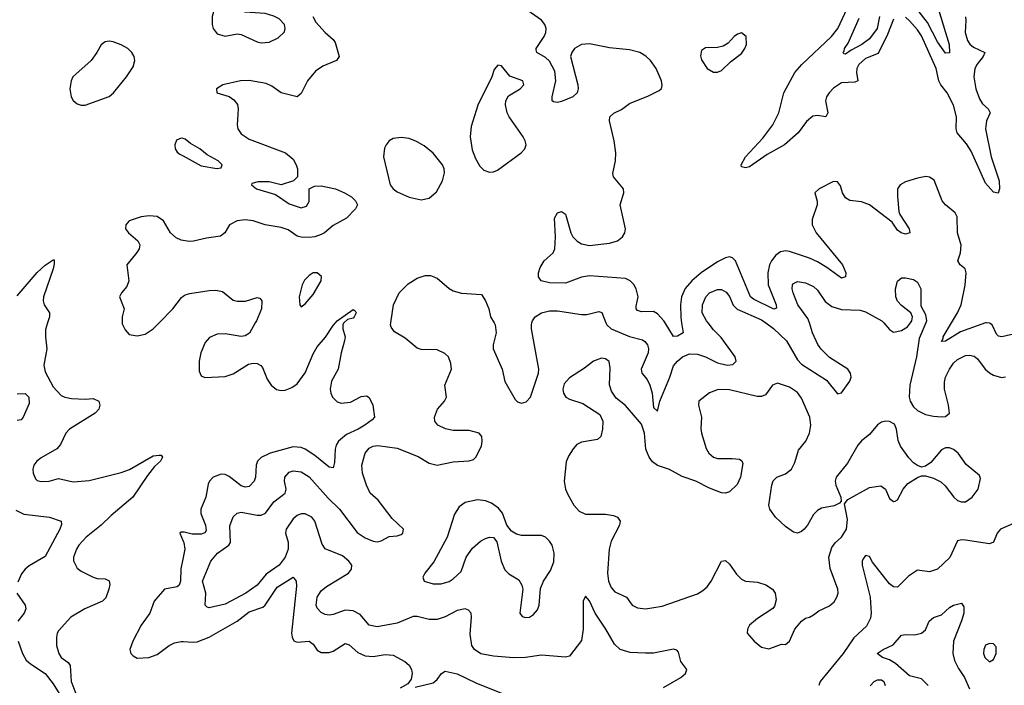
# Model space of a CAD drawing. Header units: inches. Extents: x 1603819 to 1745079, y 385938 to 533966.
# Tile 521 of 561: x 1639183 to 1644103, y 508190 to 511514. Entities that reach past the tile are written whole.
import ezdxf

# ---------------------------------------------------------------- set-up
doc = ezdxf.new("R2010")
doc.units = ezdxf.units.IN
doc.header["$MEASUREMENT"] = 0
for name, color, linetype in [('B6530', 7, 'Continuous'), ('B6531', 7, 'Continuous'), ('B6540', 7, 'Continuous'), ('B6541', 7, 'Continuous')]:
    doc.layers.add(name, color=color, linetype=linetype)

msp = doc.modelspace()

# ---------------------------------------------------------------- linework, layer by layer
at = {"layer": 'B6530', "color": 5}
for points, elevation in [([(1639322.5, 510000), (1639312.8, 509967.2), (1639311.7, 509930), (1639319, 509870), (1639303.8, 509790), (1639310, 509756.3), (1639350, 509680.3), (1639390, 509638.3), (1639408.8, 509628.8), (1639442.3, 509622.3), (1639510, 509619.4), (1639550, 509622.9), (1639578, 509610), (1639582.8, 509590), (1639579.2, 509570), (1639561.1, 509550), (1639432.7, 509470), (1639414, 509450), (1639387.5, 509392.5), (1639368.4, 509371.6), (1639290, 509326.6), (1639268.9, 509310), (1639254.6, 509290), (1639249.3, 509270), (1639250.3, 509250), (1639262, 509222), (1639270, 509212.7), (1639290, 509207.6), (1639330, 509210.3), (1639377.5, 509222.5), (1639450, 509206.5), (1639530, 509212.6), (1639690, 509252.4), (1639731.1, 509268.9), (1639850, 509335.8), (1639880.5, 509340.5), (1639890, 509339.1), (1639897.1, 509330), (1639886.7, 509310), (1639857.6, 509282.4), (1639821.7, 509238.3), (1639748.7, 509130), (1639640.8, 509039.2), (1639590.6, 508989.4), (1639515.5, 508930), (1639478.9, 508890), (1639466.5, 508870), (1639451.7, 508830), (1639451.8, 508811.8), (1639470, 508774.9), (1639490, 508760.2), (1639550.2, 508730.2), (1639570, 508723.6), (1639610, 508722.7), (1639630, 508712.4), (1639633.2, 508693.2), (1639629.3, 508670), (1639612.8, 508627.2), (1639597.4, 508610), (1639508.1, 508571.9), (1639438.8, 508530), (1639377.5, 508462.5), (1639370.2, 508450), (1639367.3, 508430), (1639367.7, 508390), (1639378, 508350), (1639389.6, 508329.6), (1639425, 508305), (1639435.1, 508290), (1639440.1, 508210), (1639462.9, 508150)], 280), ([(1639695.8, 510000), (1639695.9, 509995.9), (1639710, 509964.9), (1639730, 509943.1), (1639770, 509935.6), (1639810, 509943.2), (1639850.9, 509970), (1639880.3, 510000)], 320), ([(1639170, 509646.5), (1639210, 509648.2), (1639229.2, 509630), (1639230, 509597.2), (1639201.1, 509530), (1639190, 509515.6), (1639170, 509512.4)], 260), ([(1639164.6, 509064.6), (1639204.5, 509044.5), (1639331.3, 509030), (1639390, 509010.6), (1639392.8, 508992.8), (1639384.4, 508970), (1639310, 508834), (1639230, 508786.3), (1639210.4, 508770), (1639192.5, 508747.5), (1639173.9, 508706.1)], 260), ([(1640000, 508954.7), (1639990, 508955.1), (1639982.8, 508950), (1640000, 508911)], 320), ([(1640000, 508828.4), (1639988.7, 508771.3), (1639985.9, 508710), (1639980.1, 508690), (1639970, 508681.4), (1639906.9, 508670), (1639855, 508610), (1639833.2, 508550), (1639790.2, 508490), (1639748.1, 508410), (1639734, 508370), (1639738.9, 508350), (1639750, 508337), (1639770, 508326.4), (1639829.2, 508329.2), (1639870, 508344.3), (1639930.7, 508389.3), (1639957.5, 508402.5), (1639990, 508409.6), (1640000, 508408.9)], 320), ([(1639169.1, 508650), (1639210.4, 508590), (1639213.1, 508573.1), (1639205.3, 508550), (1639173.7, 508510)], 260), ([(1639175.2, 508410), (1639197.1, 508350), (1639216, 508316), (1639237, 508297), (1639310.8, 508250), (1639350, 508197.8), (1639422.1, 508082.1)], 260)]:
    msp.add_lwpolyline(points, dxfattribs=dict(at, elevation=elevation))
at = {"layer": 'B6531', "color": 5, "elevation": 320}
msp.add_lwpolyline([(1639630, 511407.4), (1639610, 511404.7), (1639590.2, 511389.8), (1639569, 511350), (1639539.7, 511310), (1639449, 511230), (1639439.6, 511210), (1639434.3, 511170), (1639440.3, 511130), (1639450.2, 511110.2), (1639470, 511094), (1639490, 511087.2), (1639510, 511087.4), (1639630, 511131.5), (1639652.1, 511150), (1639716.5, 511230), (1639750, 511278.7), (1639758.1, 511310), (1639754.4, 511330), (1639743.7, 511350), (1639722.8, 511370), (1639690, 511389.1), (1639650, 511403.5)], close=True, dxfattribs=at)
at = {"layer": 'B6531', "color": 5}
for points, elevation in [([(1640000, 510920.8), (1639990, 510923.6), (1639967.3, 510912.7), (1639958.7, 510890), (1639959.5, 510870), (1639970, 510853.4), (1639983.4, 510843.4), (1640000, 510834.4)], 320), ([(1640000, 510411.7), (1639990, 510413.2), (1639964.4, 510424.4), (1639937.2, 510450), (1639901.2, 510510), (1639870, 510530.9), (1639830, 510534.3), (1639790, 510530.4), (1639730.3, 510510), (1639713.6, 510490), (1639712.4, 510470), (1639726.9, 510450), (1639773.1, 510410), (1639783.2, 510390), (1639779.7, 510370), (1639768.8, 510351.2), (1639718.4, 510290), (1639728.1, 510210), (1639718.3, 510181.7), (1639691.5, 510150), (1639682.7, 510130), (1639704.7, 510070), (1639694.9, 510030), (1639695.8, 510000)], 320), ([(1639170, 510135.9), (1639270, 510252.5), (1639310, 510287.8), (1639350, 510316), (1639354.7, 510314.7), (1639356.1, 510296.1), (1639350.1, 510270.1), (1639301.6, 510130), (1639300.1, 510110), (1639305.8, 510090), (1639331.3, 510050), (1639331.3, 510030), (1639322.5, 510000)], 280), ([(1639880.3, 510000), (1639948.7, 510070), (1639992.3, 510127.7), (1640000, 510133)], 320)]:
    msp.add_lwpolyline(points, dxfattribs=dict(at, elevation=elevation))
at = {"layer": 'B6540', "color": 5}
for points, elevation in [([(1640802.2, 510000), (1640801.1, 509998.9), (1640797.3, 509990), (1640798, 509970), (1640810.2, 509930.2), (1640806.9, 509910), (1640789.4, 509850.6), (1640774.3, 509770), (1640740.8, 509710), (1640734.6, 509670), (1640737.4, 509650), (1640745.8, 509630), (1640757.1, 509617.1), (1640770, 509606.7), (1640790, 509600.2), (1640836.4, 509603.6), (1640890, 509633.1), (1640916.5, 509636.5), (1640930, 509627.3), (1640947, 509590), (1640955.8, 509530), (1640944.6, 509515.4), (1640908.2, 509490), (1640875.3, 509470), (1640816.3, 509443.7), (1640775.9, 509410), (1640764.5, 509390), (1640759.8, 509370), (1640756.1, 509303.9), (1640750, 509277), (1640730, 509279.8), (1640658.4, 509338.4), (1640610, 509369.3), (1640590, 509377.7), (1640550, 509381), (1640435.6, 509350), (1640390, 509328), (1640372, 509310), (1640364.4, 509290), (1640361.7, 509230), (1640354.5, 509210), (1640330, 509183.5), (1640310, 509179.1), (1640290, 509186.4), (1640230, 509233.2), (1640210, 509242.5), (1640190, 509244.8), (1640150, 509229.7), (1640131.6, 509210), (1640124.9, 509195.1), (1640113.2, 509130), (1640088.5, 509070), (1640088.8, 509048.8), (1640112.1, 508990), (1640115.7, 508964.3), (1640108.5, 508951.5), (1640090, 508945.2), (1640044.7, 508944.7), (1640005.5, 508954.5), (1640000, 508954.7)], 320), ([(1640360.3, 510000), (1640330.8, 509949.2), (1640310, 509936.1), (1640290, 509932.7), (1640210, 509945.5), (1640170, 509944.3), (1640132.1, 509927.9), (1640110, 509902.7), (1640088.5, 509850), (1640079.8, 509810), (1640079.7, 509759.7), (1640090, 509736.4), (1640108.1, 509728.1), (1640210, 509732.7), (1640250, 509745.5), (1640326.2, 509793.8), (1640350, 509799.1), (1640370, 509796.9), (1640387.7, 509787.7), (1640396.8, 509776.8), (1640419.8, 509719.8), (1640439, 509690), (1640467.2, 509667.2), (1640490, 509662.6), (1640510, 509665), (1640542.8, 509677.2), (1640570, 509696.2), (1640610, 509750.2), (1640650, 509845.3), (1640670, 509881.5), (1640710.6, 509929.4), (1640750, 509988), (1640760.7, 510000)], 320), ([(1642400.9, 508179.1), (1642486.3, 508230), (1642510.4, 508250), (1642516.4, 508270), (1642487.6, 508310), (1642475.4, 508355.4), (1642466.6, 508366.6), (1642450, 508370.2), (1642350, 508351.4), (1642309.8, 508350.2), (1642234.4, 508354.4), (1642183, 508370), (1642156, 508396), (1642112.9, 508470), (1642058.2, 508550), (1642030, 508612.7), (1642010, 508634.9), (1641998.3, 508610), (1641999.5, 508470), (1641990, 508413.4), (1641930, 508336.3), (1641910, 508330.5), (1641790, 508341.5), (1641710, 508329.2), (1641650, 508327.7), (1641550, 508335.1), (1641487.7, 508347.7), (1641455.2, 508370), (1641442.5, 508390), (1641434.2, 508445.8), (1641441.3, 508530), (1641438.7, 508550), (1641426.3, 508566.3), (1641410, 508573.1), (1641370, 508564.2), (1641310, 508531.8), (1641270, 508518.4), (1641230, 508519.2), (1641170, 508534.7), (1641150, 508533.5), (1641070, 508501.2), (1640970, 508483.2), (1640930, 508491.4), (1640884.2, 508544.2), (1640850, 508562.4), (1640810, 508565.5), (1640750, 508544.3), (1640730, 508540.6), (1640710, 508543.8), (1640690, 508553.8), (1640670, 508574.9), (1640664.1, 508590), (1640670, 508631.3), (1640690, 508662.3), (1640715.5, 508684.5), (1640826.7, 508750), (1640841.3, 508770), (1640843.1, 508790), (1640828.7, 508810), (1640797, 508837), (1640710, 508872), (1640695.2, 508895.2), (1640658.5, 509010), (1640642.4, 509030), (1640610, 509046.3), (1640590, 509046.5), (1640570, 509039), (1640550, 509022.3), (1640515.3, 508970), (1640511, 508950), (1640525.4, 508905.4), (1640524.9, 508870), (1640509.3, 508830), (1640480.2, 508790), (1640414, 508746), (1640369.8, 508690), (1640313.6, 508650), (1640210, 508595.1), (1640130, 508577.6), (1640119.8, 508579.8), (1640110.4, 508590.4), (1640112.8, 508650), (1640096.8, 508710), (1640138.2, 508810), (1640171.1, 508850), (1640227.5, 508890), (1640235.9, 508904.1), (1640232.9, 508987.1), (1640250, 509031.2), (1640270, 509049.8), (1640290, 509055.2), (1640370, 509039.3), (1640390, 509039.9), (1640410.7, 509049.3), (1640453.4, 509106.6), (1640508.9, 509150), (1640514.7, 509170), (1640505.8, 509210), (1640507.3, 509230), (1640530, 509254.6), (1640550, 509261.1), (1640590, 509256.8), (1640630, 509232.2), (1640724.2, 509124.2), (1640780.7, 509070), (1640870, 508954), (1640910, 508927.1), (1640950, 508909.7), (1640970, 508906.9), (1640990, 508911.5), (1641030, 508933.7), (1641070, 508937.4), (1641090, 508944.2), (1641098, 508950), (1641100.4, 508970), (1641043.8, 509023.8), (1640974.2, 509114.2), (1640934.9, 509150), (1640915.5, 509190), (1640896.5, 509250), (1640892.9, 509290), (1640909.2, 509350), (1640930, 509375.4), (1640950, 509385.3), (1640972.1, 509387.9), (1641070, 509374.3), (1641173.6, 509333.6), (1641230, 509300.3), (1641270, 509289), (1641350, 509306.6), (1641428.9, 509311.1), (1641450, 509318.4), (1641463, 509330), (1641490, 509385.2), (1641494.9, 509410), (1641493.3, 509433.3), (1641478.8, 509450), (1641430, 509462.6), (1641350, 509463.5), (1641310.9, 509470.9), (1641272.2, 509490), (1641258, 509510), (1641256, 509530), (1641271.6, 509570), (1641305.2, 509610), (1641315.6, 509630), (1641308, 509690), (1641341.1, 509770), (1641338.3, 509798.3), (1641325.5, 509830), (1641307.3, 509847.3), (1641270, 509866), (1641190, 509867.9), (1641170, 509874.9), (1641110, 509923.6), (1641055.9, 509955.9), (1641038.7, 509978.7), (1641036.5, 509990), (1641038, 510000)], 340), ([(1641553.8, 510000), (1641559.6, 509990), (1641564.7, 509950), (1641548.3, 509890), (1641549.7, 509870), (1641593.5, 509770), (1641607.8, 509707.8), (1641658.4, 509618.4), (1641670, 509606.6), (1641690, 509599.7), (1641713.9, 509606.1), (1641736, 509630), (1641775.2, 509750), (1641776.5, 509770), (1641740.3, 509970), (1641740.1, 509990), (1641743, 510000)], 340), ([(1642112.9, 510000), (1642116.8, 509990), (1642138, 509970), (1642230, 509931.8), (1642295, 509915), (1642307.5, 509907.5), (1642320.9, 509890), (1642325.7, 509870), (1642323.9, 509850), (1642288.5, 509768.5), (1642291.6, 509750), (1642318.1, 509718.1), (1642332.6, 509690), (1642344.1, 509650), (1642350, 509578), (1642370, 509559.3), (1642382.6, 509610), (1642432.6, 509730), (1642450, 509786.6), (1642469.4, 509810), (1642495, 509830), (1642530, 509845.2), (1642570, 509843.5), (1642609.8, 509830), (1642670, 509801.2), (1642718, 509790), (1642747.2, 509792.8), (1642763.6, 509810), (1642759.1, 509830), (1642687.8, 509927.8), (1642650, 509965.5), (1642623.6, 510000)], 340), ([(1642490.8, 510000), (1642498.3, 509950), (1642470, 509934.8), (1642450, 509932.6), (1642408.5, 510000)], 320), ([(1642911.9, 510000), (1642950, 509972.5), (1643014.7, 509910), (1643070, 509815.1), (1643090, 509794), (1643214.4, 509714.4), (1643270, 509646.6), (1643290, 509651.8), (1643331.6, 509710), (1643337.4, 509730), (1643335.3, 509750), (1643322, 509770), (1643230, 509828), (1643188.3, 509868.3), (1643171.9, 509891.9), (1643145.4, 509950), (1643129.3, 510000)], 340), ([(1643500.8, 510000), (1643530, 509967), (1643550, 509954.7), (1643590, 509961.7), (1643619.7, 509980.3), (1643634.2, 510000)], 340), ([(1643710.7, 510000), (1643677, 509923), (1643664.1, 509830), (1643630.6, 509689.4), (1643627.1, 509630), (1643632.6, 509610), (1643650, 509581.5), (1643670, 509562.8), (1643710, 509542.9), (1643750, 509533.7), (1643790, 509531.3), (1643810, 509533.6), (1643830, 509549.3), (1643824.7, 509590), (1643804.6, 509670), (1643804.2, 509704.2), (1643810, 509729.5), (1643828.8, 509770), (1643850, 509798.9), (1643870, 509817.8), (1643910, 509838), (1643930, 509839.4), (1643953.4, 509833.4), (1643970, 509821.4), (1644008.2, 509770), (1644030, 509750.6), (1644050, 509738.8), (1644090, 509727.9), (1644110, 509730.6)], 340), ([(1644009.3, 510000), (1643883.9, 509956.1), (1643810, 509909.1), (1643790, 509907.3), (1643798, 509922), (1643797.4, 509930), (1643839.4, 510000)], 320), ([(1644173.4, 510000), (1644176.8, 509990), (1644179.7, 509970), (1644170.7, 509949.3), (1644090.9, 509930.9), (1644074.7, 509934.7), (1644064.6, 509944.6), (1644042.6, 509990), (1644030, 509999.3), (1644014.9, 510000)], 320), ([(1644150, 508998.6), (1644084.5, 508970), (1644068, 508950), (1644050, 508906), (1644030, 508896.3), (1643910, 508915.5), (1643890, 508916.6), (1643870, 508911.3), (1643831.1, 508828.9), (1643770, 508771), (1643730, 508757), (1643670, 508765.5), (1643623.9, 508736.1), (1643570, 508681.1), (1643550, 508682), (1643530, 508696.9), (1643444.7, 508804.7), (1643430, 508834), (1643410, 508839.3), (1643398.2, 508821.8), (1643393, 508810), (1643393.5, 508790), (1643433.6, 508630), (1643438.8, 508550), (1643435, 508525), (1643415, 508485), (1643351.9, 508428.1), (1643297.7, 508350), (1643183.1, 508210), (1643175.8, 508190)], 340), ([(1640000, 508911), (1640003.4, 508903.4), (1640008.2, 508870), (1640000, 508828.4)], 320), ([(1640000, 508408.9), (1640050, 508405.4), (1640070, 508408.3), (1640129.2, 508430.8), (1640270, 508510.8), (1640330, 508557.8), (1640398.9, 508581.1), (1640410, 508590.2), (1640470, 508679.8), (1640550.2, 508730.2), (1640565.2, 508710), (1640566.3, 508686.3), (1640541.5, 508450), (1640543.9, 508430), (1640552.5, 508412.5), (1640570, 508406.2), (1640630, 508411), (1640650, 508395.2), (1640670, 508365.2), (1640690, 508354.2), (1640730, 508354.4), (1640750, 508361.3), (1640810, 508398.8), (1640830, 508392.2), (1640873.4, 508353.4), (1640910, 508337.2), (1640950, 508334.1), (1641010, 508344.7), (1641050, 508340.9), (1641107.3, 508310), (1641130, 508290.6), (1641140.5, 508270), (1641144.9, 508250), (1641139.1, 508220.9), (1641122, 508198), (1641084, 508176)], 320), ([(1643722.9, 508190), (1643690, 508222.7), (1643630, 508238.5), (1643559.2, 508299.2), (1643530, 508317.2), (1643495.1, 508330), (1643468, 508350), (1643497.6, 508370), (1643547.1, 508392.9), (1643590, 508440.3), (1643610, 508444.4), (1643657, 508443), (1643690, 508450.4), (1643710, 508467.7), (1643728.3, 508510), (1643739.5, 508520.5), (1643750, 508528.4), (1643790, 508541.6), (1643830, 508578.7), (1643849.4, 508590), (1643890, 508600.7), (1643901.6, 508581.6), (1643900.2, 508550), (1643890, 508512.3), (1643849.6, 508410), (1643846.8, 508350), (1643854.9, 508314.9), (1643874.1, 508274.1), (1643904.6, 508230), (1643930, 508172.6)], 320), ([(1641159, 508181), (1641250, 508203), (1641270, 508219.1), (1641291.1, 508248.9), (1641310, 508261.3), (1641370, 508248.1), (1641462.7, 508202.7), (1641691, 508111)], 320), ([(1643432.4, 508187.6), (1643453.4, 508210), (1643470, 508218.3), (1643490, 508218.3), (1643500.5, 508210), (1643508, 508190)], 340)]:
    msp.add_lwpolyline(points, dxfattribs=dict(at, elevation=elevation))
for points, elevation in [([(1642090, 509824), (1642050, 509809.7), (1642005.7, 509774.3), (1641930, 509726), (1641904.3, 509695.7), (1641897.7, 509670), (1641900.6, 509650), (1641912, 509630), (1641930, 509618.6), (1641997.8, 509597.8), (1642082.3, 509542.3), (1642097.6, 509510), (1642095.3, 509470), (1642087.1, 509432.9), (1642070, 509418), (1641990, 509403.9), (1641967.7, 509392.3), (1641948.3, 509371.7), (1641925, 509335), (1641913.1, 509306.9), (1641904.7, 509210), (1641911.3, 509170), (1641922.6, 509142.6), (1641952.2, 509090), (1641979.3, 509059.3), (1642010, 509045.4), (1642110, 509044.9), (1642150, 509038), (1642170.6, 509030), (1642184.4, 509010), (1642180.9, 508990), (1642139.3, 508910), (1642129.3, 508870), (1642120.1, 508750), (1642126, 508710), (1642138.6, 508678.6), (1642157.6, 508657.6), (1642215.3, 508630), (1642243.7, 508590), (1642270, 508576.5), (1642310, 508573), (1642394.3, 508585.7), (1642570, 508646.9), (1642596.9, 508663.1), (1642617.8, 508682.2), (1642638.3, 508710), (1642690, 508810.8), (1642710, 508814), (1642730, 508795.5), (1642765.2, 508745.2), (1642790, 508720.3), (1642810, 508710.4), (1642870, 508704.9), (1642911.5, 508691.5), (1642944.9, 508670), (1642958, 508650), (1642962.5, 508617.5), (1642954.6, 508585.4), (1642946.2, 508573.8), (1642870, 508523.6), (1642830.4, 508490), (1642819.3, 508470), (1642818, 508450), (1642852.7, 508410), (1642890, 508381.3), (1642927.3, 508372.7), (1642950, 508380.7), (1642990, 508396), (1643010, 508394.8), (1643030, 508411), (1643057, 508470), (1643090, 508511), (1643110, 508526), (1643130, 508531), (1643150, 508542.8), (1643177.2, 508562.8), (1643230, 508587), (1643252.4, 508607.6), (1643266.6, 508630), (1643273.5, 508650), (1643271.1, 508670), (1643233.8, 508773.8), (1643227.1, 508830), (1643240.7, 508879.3), (1643257.5, 508902.5), (1643290, 508930.2), (1643314.5, 508970), (1643319.2, 509019.2), (1643304, 509096), (1643321.1, 509118.9), (1643430, 509178.3), (1643486.4, 509186.4), (1643510.3, 509170.3), (1643530, 509124), (1643550, 509108.2), (1643558, 509110), (1643570, 509116), (1643597.6, 509170), (1643621.4, 509198.6), (1643670, 509228.8), (1643690, 509237.1), (1643710, 509237.1), (1643750, 509224.2), (1643786, 509206), (1643807, 509187), (1643850.4, 509130), (1643870, 509114), (1643890, 509106.3), (1643910, 509106), (1643943, 509130), (1643973.3, 509170), (1643984, 509224), (1643978.6, 509238.6), (1643913.3, 509293.3), (1643873, 509350), (1643850, 509368), (1643830, 509376.9), (1643810, 509376.9), (1643790, 509366.6), (1643736.5, 509303.5), (1643710, 509284.5), (1643690, 509279.6), (1643670, 509287.6), (1643650, 509301), (1643626.2, 509326.2), (1643584, 509384), (1643572.6, 509412.6), (1643565.3, 509470), (1643555, 509495), (1643530, 509508.3), (1643510, 509509.8), (1643490, 509504.4), (1643469.4, 509490.6), (1643430, 509443), (1643390, 509411.1), (1643371.6, 509390), (1643320.3, 509299.7), (1643262.3, 509230), (1643258.3, 509210), (1643260.9, 509190), (1643286, 509130), (1643287.3, 509110), (1643279.9, 509100.1), (1643253, 509087), (1643190, 509074.8), (1643170, 509064.2), (1643150, 509044), (1643119.7, 508990), (1643103.6, 508970), (1643090, 508958.7), (1643070, 508950.8), (1643050, 508954.5), (1643010, 508984.2), (1642960.4, 509030), (1642931.3, 509070), (1642926, 509090), (1642941.1, 509190), (1642948.8, 509211.2), (1642967, 509230), (1643010, 509247.1), (1643039.3, 509270), (1643057, 509303), (1643074.8, 509365.2), (1643111.4, 509410), (1643129.8, 509450), (1643136.3, 509490), (1643130.7, 509530), (1643090, 509625.1), (1643070, 509652.1), (1643030, 509679.4), (1642970, 509699.8), (1642944.2, 509690), (1642910, 509641.3), (1642890, 509631.9), (1642867.9, 509632.1), (1642730, 509665.4), (1642673, 509667), (1642630, 509651.3), (1642576.3, 509610), (1642574.9, 509590), (1642590.2, 509530.2), (1642586.4, 509473.6), (1642589.4, 509450), (1642613.4, 509373.4), (1642626.4, 509350), (1642650, 509330.2), (1642670, 509323.5), (1642743.9, 509323.9), (1642779.5, 509319.5), (1642792.1, 509312.1), (1642797.3, 509297.3), (1642785.3, 509230), (1642767.6, 509192.4), (1642730, 509156.9), (1642710, 509149.8), (1642690, 509152), (1642630, 509175.5), (1642561.6, 509210), (1642494, 509234), (1642430, 509268.8), (1642370, 509288), (1642345.9, 509305.9), (1642328.7, 509330), (1642312.3, 509370), (1642305.6, 509450), (1642290, 509494), (1642210, 509587.8), (1642164.4, 509624.4), (1642140, 509660), (1642130.9, 509690.9), (1642133.8, 509773.8), (1642128.3, 509808.3), (1642110, 509820.5)], 360), ([(1641470, 509116.5), (1641410, 509104), (1641378.9, 509081.1), (1641355.2, 509044.8), (1641319, 508930), (1641252.4, 508807.6), (1641208, 508750), (1641198, 508730), (1641204.9, 508710), (1641250, 508696.5), (1641290, 508696.5), (1641330, 508709.1), (1641350, 508721.5), (1641390, 508759.3), (1641414.5, 508830), (1641445.5, 508874.5), (1641486.3, 508910), (1641510, 508924), (1641530.3, 508930.3), (1641550, 508928.2), (1641567.6, 508907.6), (1641588.4, 508810), (1641606.6, 508766.6), (1641627.7, 508747.7), (1641677.1, 508717.1), (1641693, 508690), (1641697.1, 508670), (1641682, 508550), (1641693.2, 508533.2), (1641710, 508528.2), (1641730, 508530.5), (1641750, 508543.8), (1641770, 508567.7), (1641778.7, 508590), (1641785.8, 508674.2), (1641800.7, 508710), (1641836.2, 508763.8), (1641852.7, 508807.3), (1641854.5, 508850), (1641843.5, 508890), (1641830.9, 508910.9), (1641810.9, 508930), (1641790, 508938.9), (1641690, 508938.9), (1641665.7, 508945.7), (1641640.1, 508960.1), (1641617, 508990), (1641595.8, 509050), (1641575.6, 509075.6), (1641540, 509100), (1641510, 509111.6)], 360), ([(1644030, 508399.6), (1644010, 508391.3), (1644000.3, 508370), (1643999.6, 508350), (1644006.5, 508330), (1644030, 508307.2), (1644050, 508319.1), (1644063, 508350), (1644062.5, 508382.5), (1644050, 508398)], 340)]:
    msp.add_lwpolyline(points, close=True, dxfattribs=dict(at, elevation=elevation))
at = {"layer": 'B6541', "color": 5}
for points, elevation in [([(1640210, 511599.1), (1640185.4, 511594.6), (1640172.1, 511587.9), (1640156.5, 511570), (1640145.7, 511530), (1640144.6, 511490), (1640150.3, 511470), (1640170, 511444.2), (1640210, 511432.6), (1640270, 511443.2), (1640290, 511440.8), (1640370, 511403.2), (1640390, 511399.7), (1640430, 511402.3), (1640475.4, 511424.6), (1640505.8, 511454.2), (1640509.6, 511470), (1640506, 511490), (1640479, 511519), (1640452.3, 511532.3), (1640410, 511544.7), (1640310, 511552.2), (1640250, 511589.8), (1640230, 511597.2)], 320), ([(1642790, 511449.5), (1642770, 511442.4), (1642753, 511430), (1642723.1, 511396.9), (1642697.7, 511382.3), (1642670, 511376.2), (1642610, 511373.5), (1642590, 511360.9), (1642585.3, 511334.7), (1642590, 511314), (1642618, 511270), (1642650, 511252.6), (1642670, 511252.7), (1642690, 511260.9), (1642735.8, 511304.2), (1642790, 511345.5), (1642807.3, 511370), (1642815.1, 511390), (1642812.8, 511430)], 320), ([(1641572, 511288), (1641554.8, 511265.2), (1641542, 511230), (1641472.7, 511087.3), (1641439.4, 510980.6), (1641434.3, 510930), (1641444.8, 510864.8), (1641461.3, 510821.3), (1641482.7, 510782.7), (1641503, 510763), (1641530, 510752.3), (1641550, 510754.2), (1641570, 510762.4), (1641689.7, 510850), (1641706.9, 510870), (1641713.5, 510890), (1641709.8, 510910), (1641698.7, 510930), (1641629.8, 511030), (1641619.8, 511050), (1641611.5, 511090), (1641612, 511110), (1641626, 511134), (1641684, 511170), (1641702.7, 511190), (1641697.2, 511210), (1641632.9, 511232.9), (1641590, 511284)], 340), ([(1641090, 510926.6), (1641050, 510921.3), (1641030.2, 510909.8), (1641013.7, 510890), (1641006.5, 510873.5), (1641000.6, 510830), (1641034.3, 510690), (1641049.3, 510670), (1641070, 510654.8), (1641130, 510627.5), (1641190, 510614.5), (1641230, 510624), (1641265.7, 510654.3), (1641295.6, 510710), (1641305.6, 510750), (1641303.6, 510770), (1641295.1, 510790), (1641248.6, 510848.6), (1641204.6, 510884.6), (1641166.1, 510906.1), (1641130, 510920.5)], 340), ([(1640650, 510249.6), (1640630, 510236.9), (1640607, 510213), (1640594.6, 510190), (1640580.3, 510130), (1640582.8, 510090), (1640590, 510081), (1640610, 510095.5), (1640650, 510142), (1640689.6, 510210), (1640691.2, 510231.2), (1640670, 510249.5)], 340)]:
    msp.add_lwpolyline(points, close=True, dxfattribs=dict(at, elevation=elevation))
for points, elevation in [([(1643550, 511516.8), (1643519.6, 511440.4), (1643473.5, 511346.5), (1643410, 511321.2), (1643376.8, 511290), (1643366.9, 511270), (1643365.3, 511250), (1643371.4, 511208.6), (1643357.1, 511202.9), (1643290, 511199.1), (1643250, 511172.2), (1643227.9, 511150), (1643215.1, 511130), (1643209, 511110), (1643222.2, 511050), (1643210.8, 511030), (1643170, 511036.9), (1643147.2, 511032.8), (1643114.2, 511005.8), (1643072.6, 510950), (1643005.7, 510890), (1642918.8, 510841.2), (1642830, 510780.4), (1642810, 510775.1), (1642790, 510779), (1642787.7, 510790), (1642810.7, 510830), (1642896.5, 510923.5), (1642945.8, 510990), (1642976.1, 511050), (1643001.6, 511150), (1643057.3, 511250), (1643091.3, 511290), (1643239.9, 511430), (1643270.9, 511470), (1643330, 511595.3)], 280), ([(1643767.3, 511587.3), (1643827.7, 511390), (1643830, 511349.4), (1643810, 511347.4), (1643770, 511403.5), (1643719.7, 511499.7), (1643630, 511617.7)], 260), ([(1642408.5, 510000), (1642402.3, 510010), (1642370, 510045.4), (1642350, 510056.5), (1642290, 510056.2), (1642270, 510062), (1642264.5, 510070), (1642264.1, 510084.1), (1642273.6, 510130), (1642264.5, 510170), (1642251.9, 510191.9), (1642234.2, 510210), (1642210, 510221.8), (1642030, 510234.7), (1641990, 510228.8), (1641910, 510199.4), (1641830, 510200.3), (1641789, 510210), (1641775.1, 510230), (1641775.1, 510250), (1641783.3, 510276.7), (1641803.6, 510310), (1641849.7, 510350), (1641856.8, 510370), (1641861.1, 510430), (1641855.9, 510524.1), (1641870, 510550.8), (1641890, 510556.3), (1641910, 510542.8), (1641937.5, 510450), (1641947.3, 510430), (1641968.1, 510408.1), (1641990, 510394.5), (1642030, 510386.9), (1642130, 510398), (1642169.6, 510410), (1642195.8, 510430), (1642207.8, 510450), (1642210.6, 510470), (1642183.1, 510590), (1642202.4, 510650), (1642199.7, 510670), (1642151.1, 510730), (1642147, 510747), (1642159.8, 510810), (1642162, 510850), (1642154, 510910), (1642131.1, 511010), (1642131.3, 511028.7), (1642151.8, 511048.2), (1642190, 511065.5), (1642230, 511096.2), (1642325.5, 511134.5), (1642378.8, 511161.2), (1642389.7, 511170.3), (1642393.9, 511186.1), (1642391, 511210), (1642363.7, 511270), (1642335.9, 511310), (1642312.6, 511332.6), (1642281.7, 511350), (1642230, 511363.2), (1642130, 511373.3), (1642030, 511393.8), (1641990, 511391.1), (1641955.9, 511370), (1641941.4, 511350), (1641935.3, 511330), (1641972.4, 511190), (1641974.6, 511170), (1641968.5, 511150), (1641947.7, 511130), (1641890, 511106), (1641870, 511101.1), (1641850, 511104.2), (1641844.2, 511110), (1641844.2, 511130), (1641863, 511210), (1641856.7, 511256.7), (1641830, 511308.2), (1641810, 511325.7), (1641767.4, 511350), (1641764.2, 511364.2), (1641763.7, 511370), (1641804.7, 511430), (1641813, 511450), (1641814.4, 511470), (1641807.5, 511490), (1641790, 511511.9), (1641685, 511585)], 320), ([(1640648.4, 511530), (1640662.3, 511502.3), (1640710, 511450.8), (1640750, 511416), (1640759.9, 511399.9), (1640778.8, 511330), (1640766, 511310), (1640698.2, 511281.8), (1640662, 511258), (1640620.9, 511210), (1640590, 511146), (1640570, 511129.6), (1640490, 511149.7), (1640442.4, 511182.4), (1640415.2, 511195.2), (1640330, 511211.3), (1640286, 511210), (1640198.8, 511190), (1640166.7, 511170), (1640168, 511150), (1640230, 511130.4), (1640254, 511114), (1640271.2, 511091.2), (1640275.6, 511070), (1640270.2, 510990), (1640273.8, 510970), (1640290, 510943.9), (1640330, 510917.1), (1640511, 510850), (1640550, 510817.3), (1640564.9, 510790), (1640570.8, 510769.2), (1640571.3, 510730), (1640552, 510710), (1640490, 510689), (1640430, 510705.2), (1640375.3, 510704.7), (1640343.6, 510696.4), (1640342, 510690), (1640366, 510670), (1640461.1, 510641.1), (1640530, 510594.3), (1640590, 510575.6), (1640616, 510584), (1640630, 510606.8), (1640629.4, 510670.6), (1640656.2, 510683.8), (1640690, 510684.9), (1640761, 510670), (1640806.8, 510650), (1640840.7, 510630), (1640860.7, 510610), (1640870.7, 510590), (1640861, 510570), (1640816.7, 510523.3), (1640750, 510487.3), (1640706.4, 510450), (1640690, 510441.4), (1640658.8, 510430), (1640630, 510426.8), (1640590, 510428.2), (1640570, 510433.8), (1640524.3, 510464.3), (1640490, 510477.3), (1640410, 510489.9), (1640350, 510510.4), (1640310, 510514.6), (1640270.1, 510509.9), (1640231.7, 510490), (1640208.7, 510450), (1640187.1, 510432.9), (1640116.2, 510423.8), (1640052.3, 510407.7), (1640030, 510407.4), (1640000, 510411.7)], 320), ([(1643480.3, 511530), (1643467.4, 511470), (1643430, 511419.1), (1643391.3, 511390), (1643337.8, 511362.2), (1643310, 511342), (1643303.6, 511343.6), (1643297.2, 511350), (1643303.3, 511356.7), (1643305.4, 511370), (1643322.4, 511397.6), (1643378.3, 511521.7)], 260), ([(1643908.6, 511528.6), (1643911.5, 511510), (1643907.1, 511450), (1643919.3, 511410), (1643931.5, 511391.5), (1643950, 511377.1), (1644005.2, 511350), (1643998.3, 511330), (1643967.1, 511292.9), (1643955.6, 511270), (1643950.9, 511229.1), (1643961.1, 511170), (1643979.6, 511119.6), (1643994.5, 511094.5), (1644022.9, 511070), (1644033.4, 511050), (1644013.8, 511010), (1644009.2, 510970), (1644037.5, 510830), (1644078.3, 510710), (1644079.5, 510670), (1644071.8, 510648.2), (1644050, 510653.6), (1644010, 510697.6), (1643937.5, 510857.5), (1643914.8, 510894.8), (1643867.8, 510950), (1643862.8, 510970), (1643864, 511030), (1643850, 511086.9), (1643818.1, 511150), (1643785.6, 511190), (1643775.4, 511210), (1643763.5, 511270), (1643690, 511433.7), (1643670, 511463.8), (1643630, 511509.2), (1643610, 511527.1)], 280), ([(1640000, 510834.4), (1640090, 510785.5), (1640168.7, 510771.3), (1640190, 510774), (1640195.3, 510790), (1640175.3, 510810), (1640120.1, 510840.1), (1640084, 510870), (1640036.6, 510896.6), (1640010, 510918), (1640000, 510920.8)], 320), ([(1643839.4, 510000), (1643870, 510051), (1643887.6, 510090), (1643908.4, 510188.4), (1643913.2, 510250), (1643907, 510270), (1643882, 510290), (1643871.4, 510310), (1643884, 510350), (1643888.4, 510388.4), (1643869.9, 510450), (1643868.4, 510530), (1643858.4, 510550), (1643809.5, 510589.5), (1643792.2, 510610), (1643752.3, 510712.3), (1643730, 510728.4), (1643710.9, 510730.9), (1643670, 510723.7), (1643610, 510704.9), (1643583.5, 510690), (1643570.2, 510670), (1643568.9, 510631.1), (1643576, 510556), (1643581, 510541), (1643627.7, 510470), (1643630.6, 510450), (1643610, 510443.6), (1643587.3, 510450), (1643570, 510464.2), (1643543.6, 510503.6), (1643430, 510590.4), (1643390, 510604.9), (1643331.7, 510611.7), (1643310, 510624.2), (1643293.9, 510650), (1643284.8, 510684.8), (1643270, 510704.2), (1643250, 510705.7), (1643178, 510670), (1643156.3, 510650), (1643168, 510608), (1643168.3, 510590), (1643143.8, 510516.2), (1643142.5, 510490), (1643163, 510450), (1643294.8, 510290), (1643311.3, 510250), (1643310.2, 510229.8), (1643290, 510224.4), (1643217.1, 510277.1), (1643170, 510305.8), (1643130, 510323.9), (1643030, 510357.5), (1643010, 510360.5), (1642984.2, 510355.8), (1642960.8, 510339.2), (1642939.3, 510310), (1642930, 510289.6), (1642921.9, 510250), (1642924, 510190), (1642963.2, 510090), (1642965.5, 510074.5), (1642951.7, 510068.3), (1642850, 510118.9), (1642835.4, 510130), (1642759.8, 510310), (1642745.4, 510325.4), (1642730, 510329.8), (1642710, 510324.8), (1642670, 510306), (1642588.7, 510250), (1642541.1, 510210), (1642508.5, 510171.5), (1642491, 510130), (1642485.1, 510090), (1642486.8, 510026.8), (1642490.8, 510000)], 320), ([(1641038, 510000), (1641051.9, 510090), (1641079.8, 510150), (1641123.9, 510196.1), (1641170, 510223.4), (1641210, 510237.7), (1641236.6, 510236.6), (1641270, 510224.2), (1641330, 510171.3), (1641350, 510159.7), (1641390.4, 510149.6), (1641490, 510142), (1641511.3, 510111.3), (1641527.3, 510070), (1641536.2, 510030), (1641553.8, 510000)], 340), ([(1643634.2, 510000), (1643641.6, 510010), (1643643.8, 510030), (1643636.3, 510050), (1643590, 510086.5), (1643570, 510108.9), (1643561, 510130), (1643559.2, 510170), (1643570, 510209.2), (1643590, 510225.1), (1643610, 510225.4), (1643650, 510216.9), (1643670, 510202.9), (1643685.4, 510170), (1643685.6, 510085.6), (1643710, 510042), (1643715.1, 510010), (1643710.7, 510000)], 340), ([(1643129.3, 510000), (1643122.1, 510022.1), (1643071.9, 510090), (1643047.8, 510150), (1643043.5, 510170), (1643045.5, 510190), (1643050, 510197.6), (1643070, 510207.1), (1643110, 510200.3), (1643150, 510182), (1643170, 510163.5), (1643207.5, 510107.5), (1643241.8, 510081.8), (1643290, 510067.1), (1643383.6, 510063.6), (1643410, 510055.7), (1643491, 510011), (1643500.8, 510000)], 340), ([(1640000, 510133), (1640010, 510139.7), (1640033.3, 510146.7), (1640130, 510162), (1640163.1, 510163.1), (1640196.5, 510156.5), (1640250, 510114.6), (1640270, 510108.1), (1640310.7, 510109.3), (1640370, 510126.7), (1640383.1, 510123.1), (1640393.6, 510110), (1640390.9, 510070), (1640366.2, 510010), (1640360.3, 510000)], 320), ([(1642623.6, 510000), (1642615.9, 510010), (1642593, 510050), (1642595, 510090), (1642611.2, 510130), (1642630, 510150.7), (1642670, 510167.9), (1642690, 510166.8), (1642713.9, 510153.9), (1642730, 510132.8), (1642749, 510089), (1642769, 510069), (1642890, 510015.8), (1642911.9, 510000)], 340), ([(1640760.7, 510000), (1640770, 510010.4), (1640850, 510066.8), (1640859.9, 510059.9), (1640864, 510050), (1640854.9, 510030), (1640850, 510024.5), (1640822, 510018), (1640802.2, 510000)], 320), ([(1641743, 510000), (1641746, 510010), (1641759.4, 510030), (1641790, 510049.9), (1641830, 510060.9), (1641870, 510060.8), (1641990, 510042.3), (1642017, 510043), (1642076.6, 510056.6), (1642092.7, 510052.7), (1642112.9, 510000)], 340), ([(1644014.9, 510000), (1644010, 510000.2), (1644009.3, 510000)], 320)]:
    msp.add_lwpolyline(points, dxfattribs=dict(at, elevation=elevation))

doc.saveas('drawing.dxf')
